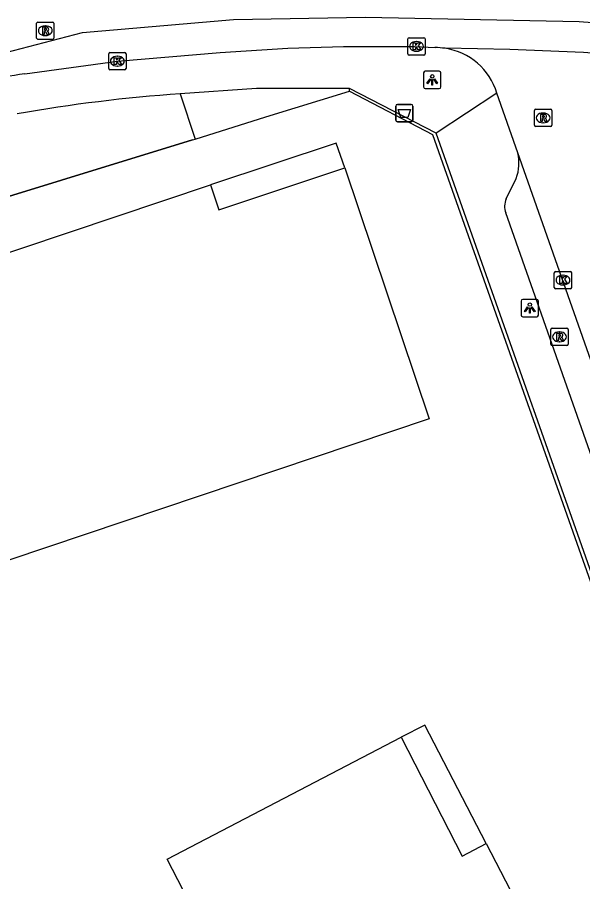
# Model space of a CAD drawing. Extents: x 162172 to 163187, y 382874 to 383684.
# Drawn here: x 162881.71 to 162914.31, y 383633.79 to 383683.61 of the extents above; entities that cross this region are included whole.
import ezdxf

# ---------------------------------------------------------------- set-up
doc = ezdxf.new("R2010")
doc.units = 0
for name, color, linetype in [('IMGEO_Afvalbak', 7, 'Continuous'), ('IMGEO_Groenvoorziening', 7, 'Continuous'), ('IMGEO_Hek', 7, 'Continuous'), ('IMGEO_Kolk', 7, 'Continuous'), ('IMGEO_Lichtpunt', 7, 'Continuous'), ('IMGEO_Pand', 7, 'Continuous'), ('IMGEO_Pand_overbouw', 7, 'Continuous'), ('IMGEO_Rijbaan_lokaal_gesloten', 7, 'Continuous'), ('IMGEO_Rijbaan_lokaal_open', 7, 'Continuous'), ('IMGEO_Rioolput', 7, 'Continuous'), ('IMGEO_Voetpad_open', 7, 'Continuous')]:
    doc.layers.add(name, color=color, linetype=linetype)

msp = doc.modelspace()

# ---------------------------------------------------------------- linework, layer by layer
at = {"layer": 'IMGEO_Afvalbak'}
for p, q in [((162903.527, 383677.693), (162903.527, 383678.493)), ((162903.527, 383678.493), (162903.527, 383677.693)), ((162903.627, 383678.593), (162904.417, 383678.593)), ((162904.417, 383678.593), (162903.627, 383678.593)), ((162904.517, 383678.493), (162904.517, 383677.693)), ((162904.517, 383677.693), (162904.517, 383678.493)), ((162904.417, 383677.593), (162903.627, 383677.593)), ((162903.627, 383677.593), (162904.417, 383677.593))]:
    msp.add_line(p, q, dxfattribs=at)
msp.add_lwpolyline([(162903.67, 383678.307), (162904.374, 383678.307), (162904.225, 383677.837), (162903.819, 383677.837), (162903.67, 383678.307)], dxfattribs=at)
for centre, start, end in [((162903.627, 383678.493), 90, 180), ((162903.627, 383678.493), 90, 180), ((162904.417, 383678.493), 0, 90), ((162904.417, 383678.493), 360, 90), ((162903.627, 383677.693), 180, 270), ((162903.627, 383677.693), 180, 270), ((162904.417, 383677.693), 270, 0), ((162904.417, 383677.693), 270, 0)]:
    msp.add_arc(centre, 0.1, start, end, dxfattribs=at)
at = {"layer": 'IMGEO_Groenvoorziening'}
msp.add_lwpolyline([(162837.735, 383657.749), (162838.673, 383660.196), (162891.808, 383676.545), (162891.968, 383676.595)], dxfattribs=at)
at = {"layer": 'IMGEO_Hek'}
for points in [[(162896.033, 383677.873), (162900.856, 383679.351)], [(162900.856, 383679.351), (162905.648, 383676.864), (162916.808, 383645.252)], [(162891.808, 383676.545), (162838.673, 383660.196), (162837.735, 383657.749)]]:
    msp.add_lwpolyline(points, dxfattribs=at)
at = {"layer": 'IMGEO_Kolk'}
for p, q in [((162904.221, 383681.512), (162904.221, 383682.364)), ((162904.296, 383682.438), (162905.148, 383682.438)), ((162905.222, 383682.364), (162905.222, 383681.512)), ((162904.709, 383682.218), (162904.734, 383682.218)), ((162886.978, 383680.66), (162886.978, 383681.512)), ((162887.053, 383681.586), (162887.905, 383681.586)), ((162887.466, 383681.366), (162887.491, 383681.366)), ((162887.979, 383681.512), (162887.979, 383680.66)), ((162905.148, 383681.438), (162904.296, 383681.438)), ((162904.732, 383681.658), (162904.707, 383681.658)), ((162887.489, 383680.806), (162887.464, 383680.806)), ((162887.905, 383680.586), (162887.053, 383680.586)), ((162912.67, 383668.042), (162912.67, 383668.894)), ((162912.745, 383668.968), (162913.597, 383668.968)), ((162913.671, 383668.894), (162913.671, 383668.042)), ((162913.158, 383668.748), (162913.183, 383668.748)), ((162913.597, 383667.968), (162912.745, 383667.968)), ((162913.181, 383668.188), (162913.156, 383668.188))]:
    msp.add_line(p, q, dxfattribs=at)
for points in [[(162904.221, 383681.512), (162904.221, 383682.364)], [(162904.296, 383682.438), (162905.148, 383682.438)], [(162905.222, 383682.364), (162905.222, 383681.512)], [(162904.542, 383682.138), (162904.665, 383682.138), (162904.665, 383681.987), (162904.795, 383682.138), (162904.959, 383682.138), (162904.813, 383681.987), (162904.966, 383681.738), (162904.814, 383681.738), (162904.729, 383681.902), (162904.665, 383681.835), (162904.665, 383681.738), (162904.542, 383681.738), (162904.542, 383682.138)], [(162886.978, 383680.66), (162886.978, 383681.512)], [(162887.053, 383681.586), (162887.905, 383681.586)], [(162887.299, 383681.286), (162887.422, 383681.286), (162887.422, 383681.135), (162887.552, 383681.286), (162887.716, 383681.286), (162887.57, 383681.135), (162887.723, 383680.886), (162887.571, 383680.886), (162887.486, 383681.05), (162887.422, 383680.983), (162887.422, 383680.886), (162887.299, 383680.886), (162887.299, 383681.286)], [(162887.979, 383681.512), (162887.979, 383680.66)], [(162905.148, 383681.438), (162904.296, 383681.438)], [(162887.905, 383680.586), (162887.053, 383680.586)], [(162912.67, 383668.042), (162912.67, 383668.894)], [(162912.745, 383668.968), (162913.597, 383668.968)], [(162913.671, 383668.894), (162913.671, 383668.042)], [(162912.991, 383668.668), (162913.114, 383668.668), (162913.114, 383668.517), (162913.244, 383668.668), (162913.408, 383668.668), (162913.262, 383668.517), (162913.415, 383668.268), (162913.263, 383668.268), (162913.178, 383668.432), (162913.114, 383668.365), (162913.114, 383668.268), (162912.991, 383668.268), (162912.991, 383668.668)], [(162913.597, 383667.968), (162912.745, 383667.968)]]:
    msp.add_lwpolyline(points, dxfattribs=at)
for centre, start, end in [((162904.298, 383682.362), 91.552, 178.448), ((162904.298, 383682.362), 91.552, 178.448), ((162905.146, 383682.362), 1.552, 88.448), ((162905.146, 383682.362), 1.552, 88.448), ((162887.055, 383681.51), 91.552, 178.448), ((162887.055, 383681.51), 91.552, 178.448), ((162887.903, 383681.51), 1.552, 88.448), ((162887.903, 383681.51), 1.552, 88.448), ((162904.298, 383681.514), 181.552, 268.448), ((162904.298, 383681.514), 181.552, 268.448), ((162905.146, 383681.514), 271.552, 358.448), ((162905.146, 383681.514), 271.552, 358.448), ((162887.055, 383680.662), 181.552, 268.448), ((162887.055, 383680.662), 181.552, 268.448), ((162887.903, 383680.662), 271.552, 358.448), ((162887.903, 383680.662), 271.552, 358.448), ((162912.747, 383668.892), 91.552, 178.448), ((162912.747, 383668.892), 91.552, 178.448), ((162913.595, 383668.892), 1.552, 88.448), ((162913.595, 383668.892), 1.552, 88.448), ((162912.747, 383668.044), 181.552, 268.448), ((162912.747, 383668.044), 181.552, 268.448), ((162913.595, 383668.044), 271.552, 358.448), ((162913.595, 383668.044), 271.552, 358.448)]:
    msp.add_arc(centre, 0.0765, start, end, dxfattribs=at)
for centre, major_axis, ratio, start_param, end_param in [((162904.708, 383681.938), (-0.387, 0.002), 0.722429, 4.712389, 7.853982), ((162904.733, 383681.938), (-0.39, 0.002), 0.717154, 1.570796, 4.712389), ((162887.465, 383681.086), (-0.387, 0.002), 0.722429, 4.712389, 7.853982), ((162887.49, 383681.086), (-0.39, 0.002), 0.717154, 1.570796, 4.712389), ((162913.157, 383668.468), (-0.387, 0.002), 0.722429, 4.712389, 7.853982), ((162913.182, 383668.468), (-0.39, 0.002), 0.717154, 1.570796, 4.712389)]:
    msp.add_ellipse(centre, major_axis=major_axis, ratio=ratio, start_param=start_param, end_param=end_param, dxfattribs=at)
at = {"layer": 'IMGEO_Lichtpunt'}
for p, q in [((162905.134, 383680.411), (162905.134, 383679.604)), ((162905.134, 383680.411), (162905.134, 383679.604)), ((162906.036, 383680.506), (162905.228, 383680.506)), ((162906.036, 383680.506), (162905.228, 383680.506)), ((162906.13, 383679.604), (162906.13, 383680.411)), ((162906.13, 383679.604), (162906.13, 383680.411)), ((162905.228, 383679.51), (162906.036, 383679.51)), ((162905.228, 383679.51), (162906.036, 383679.51)), ((162911.661, 383667.352), (162910.853, 383667.352)), ((162911.661, 383667.352), (162910.853, 383667.352)), ((162910.759, 383667.257), (162910.759, 383666.45)), ((162910.759, 383667.257), (162910.759, 383666.45)), ((162911.755, 383666.45), (162911.755, 383667.257)), ((162911.755, 383666.45), (162911.755, 383667.257)), ((162910.853, 383666.356), (162911.661, 383666.356)), ((162910.853, 383666.356), (162911.661, 383666.356))]:
    msp.add_line(p, q, dxfattribs=at)
for points in [[(162905.508, 383680.075), (162905.547, 383680.047), (162905.359, 383679.785), (162905.321, 383679.812), (162905.508, 383680.075)], [(162905.61, 383680.027), (162905.657, 383680.027), (162905.657, 383679.705), (162905.61, 383679.705), (162905.61, 383680.027)], [(162905.72, 383680.047), (162905.758, 383680.074), (162905.945, 383679.812), (162905.906, 383679.784), (162905.72, 383680.047)], [(162911.133, 383666.921), (162911.172, 383666.893), (162910.984, 383666.631), (162910.946, 383666.658), (162911.133, 383666.921)], [(162911.235, 383666.873), (162911.282, 383666.873), (162911.282, 383666.551), (162911.235, 383666.551), (162911.235, 383666.873)], [(162911.345, 383666.893), (162911.383, 383666.92), (162911.57, 383666.658), (162911.531, 383666.63), (162911.345, 383666.893)]]:
    msp.add_lwpolyline(points, dxfattribs=at)
for centre in [(162905.633, 383680.209), (162911.258, 383667.055)]:
    msp.add_circle(centre, 0.0994, dxfattribs=at)
for centre, start, end in [((162905.228, 383680.411), 90, 180), ((162905.228, 383680.411), 90, 180), ((162906.036, 383680.411), 0, 90), ((162906.036, 383680.411), 0, 90), ((162905.228, 383679.604), 180, 270), ((162905.228, 383679.604), 180, 270), ((162906.036, 383679.604), 270, 0), ((162906.036, 383679.604), 270, 360), ((162910.853, 383667.257), 90, 180), ((162910.853, 383667.257), 90, 180), ((162911.661, 383667.257), 0, 90), ((162911.661, 383667.257), 0, 90), ((162910.853, 383666.45), 180, 270), ((162910.853, 383666.45), 180, 270), ((162911.661, 383666.45), 270, 0), ((162911.661, 383666.45), 270, 360)]:
    msp.add_arc(centre, 0.0946, start, end, dxfattribs=at)
at = {"layer": 'IMGEO_Pand'}
for points in [[(162854.789, 383643.442), (162849.382, 383659.376), (162892.84, 383673.951), (162893.321, 383672.52), (162900.595, 383674.937), (162905.452, 383660.464), (162854.789, 383643.442)], [(162903.848, 383642.115), (162907.362, 383635.264), (162908.733, 383635.998), (162929.815, 383595.307), (162914.889, 383587.573), (162890.357, 383635.092), (162903.848, 383642.115)]]:
    msp.add_lwpolyline(points, dxfattribs=at)
at = {"layer": 'IMGEO_Pand_overbouw'}
for points in [[(162892.84, 383673.951), (162893.321, 383672.52), (162900.595, 383674.937), (162900.095, 383676.358)], [(162903.848, 383642.115), (162907.362, 383635.264), (162908.733, 383635.998), (162905.212, 383642.815)]]:
    msp.add_lwpolyline(points, close=True, dxfattribs=at)
at = {"layer": 'IMGEO_Rijbaan_lokaal_gesloten'}
for points in [[(162873.508, 383679.63), (162885.463, 383682.743), (162894.18, 383683.491), (162901.777, 383683.615), (162914.105, 383683.366), (162924.192, 383682.619), (162934.684, 383681.123), (162939.851, 383679.939), (162950.499, 383677.261), (162960.99, 383674.022), (162983.032, 383667.294), (162989.757, 383665.301), (163013.044, 383658.698), (163024.002, 383654.96), (163028.485, 383653.341), (163043.429, 383647.484), (163052.022, 383644.369), (163086.034, 383633.689), (163088.633, 383632.908), (163092.051, 383630.905)], [(162882.14, 383680.352), (162887.479, 383681.086), (162893.401, 383681.588), (162897.299, 383681.826), (162900.52, 383681.922), (162904.619, 383681.933), (162905.792, 383681.866)], [(162921.581, 383680.944), (162918.877, 383681.245), (162914.353, 383681.58), (162910.103, 383681.759), (162906.376, 383681.826)]]:
    msp.add_lwpolyline(points, dxfattribs=at)
for centre, radius, start, end in [((162905.841, 383678.303), 3.563, 81.3704, 90.7931), ((162883.669, 383667.397), 13.045, 96.7302, 117.7741)]:
    msp.add_arc(centre, radius, start, end, dxfattribs=at)
at = {"layer": 'IMGEO_Rijbaan_lokaal_open'}
for points in [[(162910.559, 383675.802), (162909.36, 383679.242)], [(162925.278, 383634.043), (162910.559, 383675.802)]]:
    msp.add_lwpolyline(points, dxfattribs=at)
msp.add_arc((162905.832, 383678.183), 3.683, 16.7094, 81.5087, dxfattribs=at)
at = {"layer": 'IMGEO_Rioolput'}
for p, q in [((162882.823, 383682.416), (162882.823, 383683.268)), ((162882.898, 383683.342), (162883.75, 383683.342)), ((162883.824, 383683.268), (162883.824, 383682.416)), ((162883.311, 383683.122), (162883.336, 383683.122)), ((162883.75, 383682.342), (162882.898, 383682.342)), ((162883.334, 383682.562), (162883.309, 383682.562)), ((162911.606, 383678.318), (162912.458, 383678.318)), ((162911.531, 383677.392), (162911.531, 383678.244)), ((162912.019, 383678.098), (162912.044, 383678.098)), ((162912.532, 383678.244), (162912.532, 383677.392)), ((162912.458, 383677.318), (162911.606, 383677.318)), ((162912.042, 383677.538), (162912.017, 383677.538)), ((162912.469, 383664.77), (162912.469, 383665.622)), ((162912.544, 383665.696), (162913.396, 383665.696)), ((162912.957, 383665.476), (162912.982, 383665.476)), ((162913.47, 383665.622), (162913.47, 383664.77)), ((162912.98, 383664.916), (162912.955, 383664.916)), ((162913.396, 383664.696), (162912.544, 383664.696))]:
    msp.add_line(p, q, dxfattribs=at)
for points in [[(162882.823, 383682.416), (162882.823, 383683.268)], [(162882.898, 383683.342), (162883.75, 383683.342)], [(162883.824, 383683.268), (162883.824, 383682.416)], [(162883.412, 383683.04), (162883.16, 383683.042), (162883.16, 383682.642)], [(162883.16, 383682.642), (162883.284, 383682.642), (162883.284, 383682.804), (162883.295, 383682.804)], [(162883.338, 383682.961), (162883.284, 383682.961), (162883.284, 383682.88)], [(162883.284, 383682.88), (162883.336, 383682.88)], [(162883.342, 383682.775), (162883.413, 383682.642), (162883.553, 383682.642), (162883.488, 383682.768)], [(162883.75, 383682.342), (162882.898, 383682.342)], [(162911.606, 383678.318), (162912.458, 383678.318)], [(162911.531, 383677.392), (162911.531, 383678.244)], [(162912.12, 383678.016), (162911.868, 383678.018), (162911.868, 383677.618)], [(162911.868, 383677.618), (162911.992, 383677.618), (162911.992, 383677.78), (162912.003, 383677.78)], [(162912.046, 383677.937), (162911.992, 383677.937), (162911.992, 383677.856)], [(162911.992, 383677.856), (162912.044, 383677.856)], [(162912.532, 383678.244), (162912.532, 383677.392)], [(162912.458, 383677.318), (162911.606, 383677.318)], [(162912.05, 383677.751), (162912.121, 383677.618), (162912.261, 383677.618), (162912.196, 383677.744)], [(162912.469, 383664.77), (162912.469, 383665.622)], [(162912.544, 383665.696), (162913.396, 383665.696)], [(162913.058, 383665.394), (162912.806, 383665.396), (162912.806, 383664.996)], [(162913.47, 383665.622), (162913.47, 383664.77)], [(162912.806, 383664.996), (162912.93, 383664.996), (162912.93, 383665.158), (162912.941, 383665.158)], [(162912.984, 383665.315), (162912.93, 383665.315), (162912.93, 383665.234)], [(162912.93, 383665.234), (162912.982, 383665.234)], [(162912.988, 383665.129), (162913.059, 383664.996), (162913.199, 383664.996), (162913.134, 383665.122)], [(162913.396, 383664.696), (162912.544, 383664.696)]]:
    msp.add_lwpolyline(points, dxfattribs=at)
for centre, radius, start, end in [((162882.9, 383683.266), 0.0765, 91.552, 178.448), ((162882.9, 383683.266), 0.0765, 91.552, 178.448), ((162883.748, 383683.266), 0.0765, 1.552, 88.448), ((162883.748, 383683.266), 0.0765, 1.552, 88.448), ((162883.294, 383682.751), 0.0533, 26.0293, 88.6989), ((162883.32, 383683.069), 0.19, 274.7715, 282.9687), ((162883.344, 383682.865), 0.0964, 77.0061, 93.1865), ((162883.358, 383682.922), 0.0378, 276.6634, 79.6772), ((162883.411, 383682.93), 0.109, 350.3612, 89.416), ((162883.409, 383682.93), 0.112, 277.5842, 350.9817), ((162883.393, 383682.715), 0.108, 29.5134, 73.7905), ((162882.9, 383682.418), 0.0765, 181.552, 268.448), ((162882.9, 383682.418), 0.0765, 181.552, 268.448), ((162883.748, 383682.418), 0.0765, 271.552, 358.448), ((162883.748, 383682.418), 0.0765, 271.552, 358.448), ((162911.608, 383678.242), 0.0765, 91.552, 178.448), ((162911.608, 383678.242), 0.0765, 91.552, 178.448), ((162912.456, 383678.242), 0.0765, 1.552, 88.448), ((162912.456, 383678.242), 0.0765, 1.552, 88.448), ((162912.002, 383677.727), 0.0533, 26.0293, 88.6989), ((162912.028, 383678.045), 0.19, 274.7715, 282.9687), ((162912.052, 383677.841), 0.0964, 77.0061, 93.1865), ((162912.066, 383677.898), 0.0378, 276.6634, 79.6772), ((162912.119, 383677.906), 0.109, 350.3612, 89.416), ((162912.117, 383677.906), 0.112, 277.5842, 350.9817), ((162912.101, 383677.691), 0.108, 29.5134, 73.7905), ((162911.608, 383677.394), 0.0765, 181.552, 268.448), ((162911.608, 383677.394), 0.0765, 181.552, 268.448), ((162912.456, 383677.394), 0.0765, 271.552, 358.448), ((162912.456, 383677.394), 0.0765, 271.552, 358.448), ((162912.546, 383665.62), 0.0765, 91.552, 178.448), ((162912.546, 383665.62), 0.0765, 91.552, 178.448), ((162913.057, 383665.284), 0.109, 350.3612, 89.416), ((162913.394, 383665.62), 0.0765, 1.552, 88.448), ((162913.394, 383665.62), 0.0765, 1.552, 88.448), ((162912.94, 383665.105), 0.0533, 26.0293, 88.6989), ((162912.966, 383665.423), 0.19, 274.7715, 282.9687), ((162912.99, 383665.219), 0.0964, 77.0061, 93.1865), ((162913.004, 383665.276), 0.0378, 276.6634, 79.6772), ((162913.055, 383665.284), 0.112, 277.5842, 350.9817), ((162913.039, 383665.069), 0.108, 29.5134, 73.7905), ((162912.546, 383664.772), 0.0765, 181.552, 268.448), ((162912.546, 383664.772), 0.0765, 181.552, 268.448), ((162913.394, 383664.772), 0.0765, 271.552, 358.448), ((162913.394, 383664.772), 0.0765, 271.552, 358.448)]:
    msp.add_arc(centre, radius, start, end, dxfattribs=at)
for centre, major_axis, ratio, start_param, end_param in [((162883.31, 383682.842), (-0.387, 0.002), 0.722429, 4.712389, 7.853982), ((162883.335, 383682.842), (-0.39, 0.002), 0.717154, 1.570796, 4.712389), ((162912.018, 383677.818), (-0.387, 0.002), 0.722429, 4.712389, 7.853982), ((162912.043, 383677.818), (-0.39, 0.002), 0.717154, 1.570796, 4.712389), ((162912.956, 383665.196), (-0.387, 0.002), 0.722429, 4.712389, 7.853982), ((162912.981, 383665.196), (-0.39, 0.002), 0.717154, 1.570796, 4.712389)]:
    msp.add_ellipse(centre, major_axis=major_axis, ratio=ratio, start_param=start_param, end_param=end_param, dxfattribs=at)
at = {"layer": 'IMGEO_Voetpad_open'}
for points in [[(162900.86, 383679.518), (162895.498, 383679.502), (162891.109, 383679.202)], [(162891.968, 383676.595), (162896.033, 383677.873), (162900.856, 383679.351), (162900.86, 383679.518)], [(162905.854, 383676.941), (162900.86, 383679.518)], [(162891.109, 383679.202), (162891.968, 383676.595)], [(162909.36, 383679.242), (162905.854, 383676.941)], [(162934.766, 383595.346), (162933.743, 383598.117), (162918.551, 383641.102), (162918.27, 383641.001), (162916.808, 383645.252), (162917.022, 383645.318), (162905.854, 383676.941)], [(162909.897, 383673.148), (162910.475, 383674.33)], [(162915.326, 383656.831), (162909.87, 383672.342)]]:
    msp.add_lwpolyline(points, dxfattribs=at)
for centre, radius, start, end in [((162897.32, 383589.598), 89.819, 93.96495, 100.00893), ((162908.081, 383675.205), 2.549, 339.9245, 13.5434), ((162910.868, 383672.712), 1.064, 155.8178, 200.345)]:
    msp.add_arc(centre, radius, start, end, dxfattribs=at)

doc.saveas('drawing.dxf')
